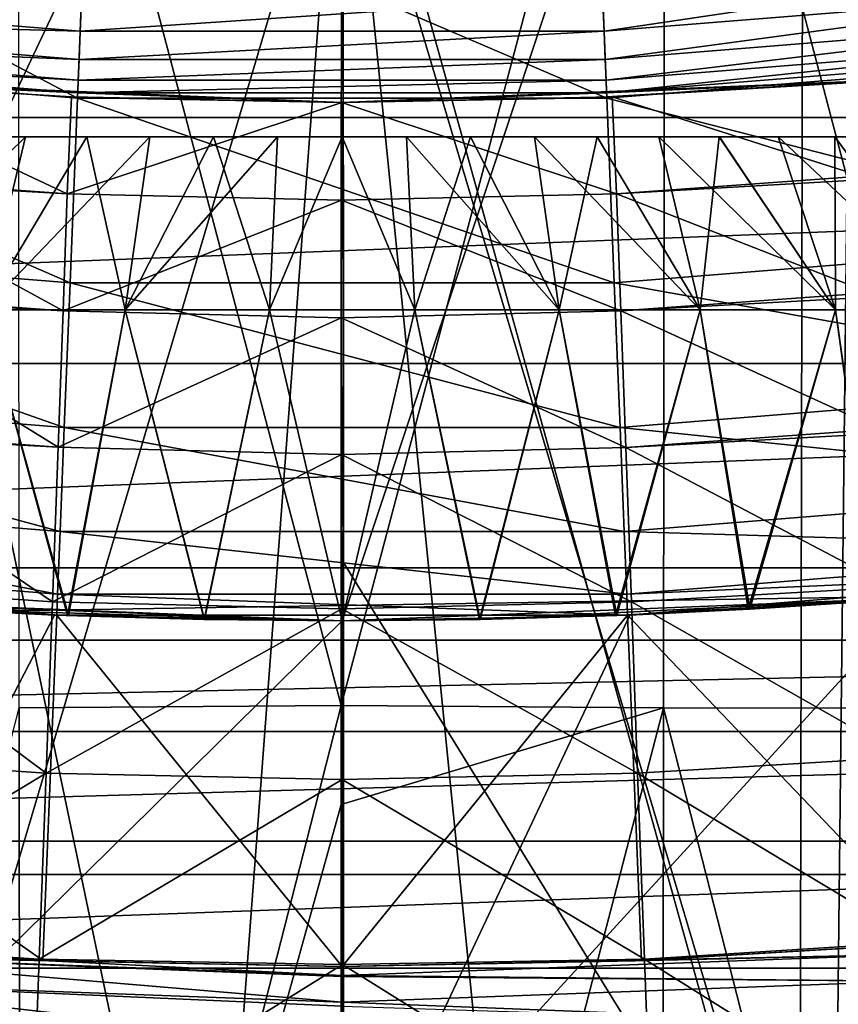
# Model space of a CAD drawing. Header units: metres. Extents: x -104 to 104, y -68 to 90.
# Tile 410 of 656: x -0.93 to 1.43, y 22.68 to 25.53. Entities that reach past the tile are written whole.
import ezdxf

# ---------------------------------------------------------------- set-up
doc = ezdxf.new("R2010")
doc.units = ezdxf.units.M
doc.layers.add('solid_FIT-BATH-153_SW0002', color=7, linetype='CONTINUOUS')

msp = doc.modelspace()

# ---------------------------------------------------------------- linework, layer by layer
at = {"layer": 'solid_FIT-BATH-153_SW0002'}
for points in [[(-4, 35.785889, 69.796501), (4, 35.785889, 69.796501), (-3.258736, 24.046616, 69.796501)], [(4, 35.785889, 69.796501), (-1.635596, 23.851261, 69.796501), (-3.258736, 24.046616, 69.796501)], [(4, 35.785889, 69.796501), (0, 23.785889, 69.796501), (-1.635596, 23.851261, 69.796501)], [(4, 35.785889, 69.796501), (1.635596, 23.851261, 69.796501), (0, 23.785889, 69.796501)], [(-19.167599, 28.634104, 1.296502), (18.94183, 23.051853, 1.296502), (-18.94183, 23.051853, 1.296502)], [(-1.443118, 27.347288, 1.296502), (18.94183, 23.051853, 1.296502), (-19.167599, 28.634104, 1.296502)], [(-1.443118, 27.347288, 1.296502), (0, 27.285889, 1.296502), (18.94183, 23.051853, 1.296502)], [(1.443124, 27.34729, 1.296502), (18.94183, 23.051853, 1.296502), (0, 27.285889, 1.296502)], [(-0.935961, 27.073196, -17.986435), (-0.001371, 27.096451, -17.99292), (-0.002496, 23.540899, -17.228666)], [(-0.001371, 27.096451, -17.99292), (0.933546, 27.073195, -17.986443), (-0.002496, 23.540899, -17.228666)], [(-0.935961, 27.073196, -17.986435), (-0.002496, 23.540899, -17.228666), (-0.933861, 23.534433, -17.226036)], [(0.933546, 27.073195, -17.986443), (0.929027, 23.534433, -17.226051), (-0.002496, 23.540899, -17.228666)], [(0.933546, 27.073195, -17.986443), (1.862799, 23.533848, -17.220037), (0.929027, 23.534433, -17.226051)], [(0.933546, 27.073195, -17.986443), (1.87078, 27.072592, -17.980204), (1.862799, 23.533848, -17.220037)], [(-1.475564, 26.497025, 8.296501), (-1.289796, 21.322077, 8.296501), (-0.386804, 21.289061, 8.296501)], [(-1.475564, 26.497025, 8.296501), (-0.386804, 21.289061, 8.296501), (0, 26.435888, 8.296501)], [(1.475558, 26.497023, 8.296501), (0, 26.435888, 8.296501), (1.418838, 21.329678, 8.296501)], [(1.475558, 26.497023, 8.296501), (1.418838, 21.329678, 8.296501), (2.319106, 21.403017, 8.296501)], [(0, 26.435888, 8.296501), (-0.386804, 21.289061, 8.296501), (0.515596, 21.291622, 8.296501)], [(0, 26.435888, 8.296501), (0.515596, 21.291622, 8.296501), (1.418838, 21.329678, 8.296501)], [(-1.32731, 26.2139, -14.723103), (-1.315746, 21.816067, -13.808768), (0.002716, 26.257923, -14.73637)], [(-1.315746, 21.816067, -13.808768), (0.004357, 21.860708, -13.821231), (0.002716, 26.257923, -14.73637)], [(1.323622, 21.816061, -13.80872), (1.331834, 26.213898, -14.723073), (0.002716, 26.257923, -14.73637)], [(1.323622, 21.816061, -13.80872), (0.002716, 26.257923, -14.73637), (0.003886, 23.954876, -14.248502)], [(0.004357, 21.860708, -13.821231), (0.003886, 23.954876, -14.248502), (0.002716, 26.257923, -14.73637)], [(1.323622, 21.816061, -13.80872), (2.624451, 21.814255, -13.793118), (1.331834, 26.213898, -14.723073)], [(2.624451, 21.814255, -13.793118), (2.641972, 26.211977, -14.706618), (1.331834, 26.213898, -14.723073)], [(-9.871757, 25.242704, 72.796501), (11.332098, 26.073658, 72.796501), (-11.332296, 26.073782, 72.796501)], [(-9.871757, 25.242704, 72.796501), (9.871577, 25.242611, 72.796501), (11.332098, 26.073658, 72.796501)], [(-2.290361, 25.42087, 46.727985), (-0.764935, 25.297745, 46.727985), (-2.212425, 26.062757, 48.144478)], [(-0.764935, 25.297745, 46.727985), (-0.738903, 25.943825, 48.144478), (-2.212425, 26.062757, 48.144478)], [(2.290874, 25.420931, 46.727985), (2.212932, 26.06282, 48.144478), (0.739413, 25.943846, 48.144478)], [(-0.764935, 25.297745, 46.727985), (0.765451, 25.297766, 46.727985), (-0.738903, 25.943825, 48.144478)], [(0.765451, 25.297766, 46.727985), (0.739413, 25.943846, 48.144478), (-0.738903, 25.943825, 48.144478)], [(0.765451, 25.297766, 46.727985), (2.290874, 25.420931, 46.727985), (0.739413, 25.943846, 48.144478)], [(0.757381, 25.491665, 28.883652), (0.753277, 25.59351, 29.003164), (2.254946, 25.714737, 29.003164)], [(2.267232, 25.613552, 28.883652), (0.757381, 25.491665, 28.883652), (2.254946, 25.714737, 29.003164)], [(-2.277111, 25.532194, 28.749653), (-2.267232, 25.613552, 28.883652), (-0.757381, 25.491665, 28.883652)], [(-0.757381, 25.491665, 28.883652), (-2.267232, 25.613552, 28.883652), (-0.753277, 25.59351, 29.003164)], [(0.760681, 25.409775, 28.749653), (0.757381, 25.491665, 28.883652), (2.267232, 25.613552, 28.883652)], [(2.277111, 25.532194, 28.749653), (0.760681, 25.409775, 28.749653), (2.267232, 25.613552, 28.883652)], [(-0.757381, 25.491665, 28.883652), (-0.753277, 25.59351, 29.003164), (0.753277, 25.59351, 29.003164)], [(0.757381, 25.491665, 28.883652), (-0.757381, 25.491665, 28.883652), (0.753277, 25.59351, 29.003164)], [(-2.284338, 25.47267, 28.604473), (-2.277111, 25.532194, 28.749653), (-0.760681, 25.409775, 28.749653)], [(-0.760681, 25.409775, 28.749653), (-2.277111, 25.532194, 28.749653), (-0.757381, 25.491665, 28.883652)], [(0.763096, 25.349861, 28.604473), (0.760681, 25.409775, 28.749653), (2.277111, 25.532194, 28.749653)], [(2.284338, 25.47267, 28.604473), (0.763096, 25.349861, 28.604473), (2.277111, 25.532194, 28.749653)], [(-2.288737, 25.436447, 28.451694), (-2.284338, 25.47267, 28.604473), (-0.763096, 25.349861, 28.604473)], [(-0.763096, 25.349861, 28.604473), (-2.284338, 25.47267, 28.604473), (-0.760681, 25.409775, 28.749653)], [(-0.760681, 25.409775, 28.749653), (-0.757381, 25.491665, 28.883652), (0.757381, 25.491665, 28.883652)], [(0.760681, 25.409775, 28.749653), (-0.760681, 25.409775, 28.749653), (0.757381, 25.491665, 28.883652)], [(0.764565, 25.313402, 28.451694), (0.763096, 25.349861, 28.604473), (2.284338, 25.47267, 28.604473)], [(2.288737, 25.436447, 28.451694), (0.764565, 25.313402, 28.451694), (2.284338, 25.47267, 28.604473)], [(-2.354776, 24.89032, 45.265484), (-0.78645, 24.763733, 45.265484), (-2.290361, 25.42087, 46.727985)], [(-0.78645, 24.763733, 45.265484), (-0.764935, 25.297745, 46.727985), (-2.290361, 25.42087, 46.727985)], [(-0.764565, 25.313402, 28.451694), (-1.569841, 25.350851, 28.296501), (-2.288737, 25.436447, 28.451694)], [(-0.764565, 25.313402, 28.451694), (-2.288737, 25.436447, 28.451694), (-0.763096, 25.349861, 28.604473)], [(-0.763096, 25.349861, 28.604473), (-0.760681, 25.409775, 28.749653), (0.760681, 25.409775, 28.749653)], [(0.763096, 25.349861, 28.604473), (-0.763096, 25.349861, 28.604473), (0.760681, 25.409775, 28.749653)], [(2.288737, 25.436447, 28.451694), (1.567972, 25.350697, 28.296501), (0.764565, 25.313402, 28.451694)], [(2.355299, 24.890383, 45.265484), (2.290874, 25.420931, 46.727985), (0.765451, 25.297766, 46.727985)], [(-1.569841, 25.350851, 28.296501), (-0.001103, 25.285889, 28.296501), (-1.48007, 25.343624, 17.474733)], [(-0.764565, 25.313402, 28.451694), (-0.001103, 25.285889, 28.296501), (-1.569841, 25.350851, 28.296501)], [(-1.500244, 25.072515, 16.873899), (-1.48007, 25.343624, 17.474733), (-0.794648, 25.021141, 16.858242)], [(-0.001103, 25.285889, 28.296501), (-0.782209, 25.301996, 17.476362), (-1.48007, 25.343624, 17.474733)], [(-0.794648, 25.021141, 16.858242), (-1.48007, 25.343624, 17.474733), (-0.782209, 25.301996, 17.476362)], [(-0.764565, 25.313402, 28.451694), (-0.763096, 25.349861, 28.604473), (0.763096, 25.349861, 28.604473)], [(0.764565, 25.313402, 28.451694), (-0.764565, 25.313402, 28.451694), (0.763096, 25.349861, 28.604473)], [(1.567972, 25.350697, 28.296501), (-0.001103, 25.285889, 17.470327), (-0.001103, 25.285889, 28.296501)], [(0.716477, 25.299402, 17.476234), (-0.001103, 25.285889, 17.470327), (1.567972, 25.350697, 28.296501)], [(0.764565, 25.313402, 28.451694), (1.567972, 25.350697, 28.296501), (-0.001103, 25.285889, 28.296501)], [(0.781008, 25.301947, 17.476393), (0.716477, 25.299402, 17.476234), (1.567972, 25.350697, 28.296501)], [(0.781008, 25.301947, 17.476393), (1.567972, 25.350697, 28.296501), (1.480069, 25.343624, 17.474737)], [(1.500246, 25.072515, 16.873899), (0.781008, 25.301947, 17.476393), (1.480069, 25.343624, 17.474737)], [(-0.794648, 25.021141, 16.858242), (-0.782209, 25.301996, 17.476362), (-0.001103, 25.285889, 17.470327)], [(-0.78645, 24.763733, 45.265484), (0.786977, 24.763754, 45.265484), (-0.764935, 25.297745, 46.727985)], [(-0.001103, 25.285889, 17.470327), (-0.782209, 25.301996, 17.476362), (-0.717449, 25.299438, 17.476206)], [(-0.001103, 25.285889, 28.296501), (-0.717449, 25.299438, 17.476206), (-0.782209, 25.301996, 17.476362)], [(0.786977, 24.763754, 45.265484), (0.765451, 25.297766, 46.727985), (-0.764935, 25.297745, 46.727985)], [(0.764565, 25.313402, 28.451694), (-0.001103, 25.285889, 28.296501), (-0.764565, 25.313402, 28.451694)], [(-0.001103, 25.285889, 28.296501), (-0.001103, 25.285889, 17.470327), (-0.717449, 25.299438, 17.476206)], [(0.781008, 25.301947, 17.476393), (-0.001103, 25.285889, 17.470327), (0.716477, 25.299402, 17.476234)], [(0.793482, 25.021006, 16.858339), (-0.001103, 25.285889, 17.470327), (0.781008, 25.301947, 17.476393)], [(0.786977, 24.763754, 45.265484), (2.355299, 24.890383, 45.265484), (0.765451, 25.297766, 46.727985)], [(0.793482, 25.021006, 16.858339), (0.781008, 25.301947, 17.476393), (1.500246, 25.072515, 16.873899)], [(-0.794648, 25.021141, 16.858242), (-0.001103, 25.285889, 17.470327), (-0.002184, 25.002893, 16.849411)], [(0.793482, 25.021006, 16.858339), (-0.002184, 25.002893, 16.849411), (-0.001103, 25.285889, 17.470327)], [(-8.356283, 24.530352, 72.796501), (9.871577, 25.242611, 72.796501), (-9.871757, 25.242704, 72.796501)], [(-8.356283, 24.530352, 72.796501), (8.356169, 24.530302, 72.796501), (9.871577, 25.242611, 72.796501)], [(2.85, 25.185888, 53.796501), (-2.85, 25.185888, 53.796501), (-2.843722, 25.185888, 53.984039)], [(2.843722, 25.185888, 53.608963), (-2.85, 25.185888, 53.796501), (2.85, 25.185888, 53.796501)], [(-2.843722, 25.185888, 53.608971), (-2.85, 25.185888, 53.796501), (2.843722, 25.185888, 53.608963)], [(2.843722, 25.185888, 53.984035), (-2.843722, 25.185888, 53.984039), (-2.825475, 25.185888, 54.169338)], [(2.85, 25.185888, 53.796501), (-2.843722, 25.185888, 53.984039), (2.843722, 25.185888, 53.984035)], [(-2.843722, 25.185888, 53.608971), (2.843722, 25.185888, 53.608963), (2.825475, 25.185888, 53.423668)], [(-2.843722, 25.185888, 53.608971), (2.825475, 25.185888, 53.423668), (-2.825476, 25.185888, 53.423676)], [(-2.825476, 25.185888, 53.423676), (2.825475, 25.185888, 53.423668), (-2.795253, 25.185888, 53.240589)], [(2.795253, 25.185888, 54.352413), (-2.825475, 25.185888, 54.169338), (-2.79525, 25.185888, 54.352425)], [(2.825476, 25.185888, 54.169327), (-2.825475, 25.185888, 54.169338), (2.795253, 25.185888, 54.352413)], [(2.843722, 25.185888, 53.984035), (-2.825475, 25.185888, 54.169338), (2.825476, 25.185888, 54.169327)], [(-2.795253, 25.185888, 53.240589), (2.825475, 25.185888, 53.423668), (2.79525, 25.185888, 53.240578)], [(-2.795253, 25.185888, 53.240589), (2.79525, 25.185888, 53.240578), (-2.752831, 25.185888, 53.058937)], [(2.752831, 25.185888, 54.534069), (-2.79525, 25.185888, 54.352425), (-2.752826, 25.185888, 54.534084)], [(2.795253, 25.185888, 54.352413), (-2.79525, 25.185888, 54.352425), (2.752831, 25.185888, 54.534069)], [(-2.752831, 25.185888, 53.058937), (2.79525, 25.185888, 53.240578), (2.752826, 25.185888, 53.058918)], [(-2.752831, 25.185888, 53.058937), (2.752826, 25.185888, 53.058918), (-2.698595, 25.185888, 52.880062)], [(2.698595, 25.185888, 54.71294), (-2.752826, 25.185888, 54.534084), (-2.698588, 25.185888, 54.712959)], [(2.752831, 25.185888, 54.534069), (-2.752826, 25.185888, 54.534084), (2.698595, 25.185888, 54.71294)], [(-2.698595, 25.185888, 52.880062), (2.752826, 25.185888, 53.058918), (2.698588, 25.185888, 52.880043)], [(-2.698595, 25.185888, 52.880062), (2.698588, 25.185888, 52.880043), (-2.633103, 25.185888, 52.706005)], [(2.633103, 25.185888, 54.887001), (-2.698588, 25.185888, 54.712959), (-2.633094, 25.185888, 54.88702)], [(2.698595, 25.185888, 54.71294), (-2.698588, 25.185888, 54.712959), (2.633103, 25.185888, 54.887001)], [(-2.633103, 25.185888, 52.706005), (2.698588, 25.185888, 52.880043), (2.633094, 25.185888, 52.705982)], [(-2.633103, 25.185888, 52.706005), (2.633094, 25.185888, 52.705982), (-2.555992, 25.185888, 52.535961)], [(2.555992, 25.185888, 55.057045), (-2.633094, 25.185888, 54.88702), (-2.555979, 25.185888, 55.057072)], [(2.633103, 25.185888, 54.887001), (-2.633094, 25.185888, 54.88702), (2.555992, 25.185888, 55.057045)], [(-2.555992, 25.185888, 52.535961), (2.633094, 25.185888, 52.705982), (2.555979, 25.185888, 52.535934)], [(-2.555992, 25.185888, 52.535961), (2.555979, 25.185888, 52.535934), (-2.467968, 25.185888, 52.371197)], [(2.467968, 25.185888, 55.221806), (-2.555979, 25.185888, 55.057072), (-2.46795, 25.185888, 55.22184)], [(2.555992, 25.185888, 55.057045), (-2.555979, 25.185888, 55.057072), (2.467968, 25.185888, 55.221806)], [(-2.467968, 25.185888, 52.371197), (2.555979, 25.185888, 52.535934), (2.46795, 25.185888, 52.371166)], [(-2.467968, 25.185888, 52.371197), (2.46795, 25.185888, 52.371166), (-2.369775, 25.185888, 52.213306)], [(2.369775, 25.185888, 55.379696), (-2.46795, 25.185888, 55.22184), (-2.369752, 25.185888, 55.37973)], [(2.467968, 25.185888, 55.221806), (-2.46795, 25.185888, 55.22184), (2.369775, 25.185888, 55.379696)], [(-2.369775, 25.185888, 52.213306), (2.46795, 25.185888, 52.371166), (2.369752, 25.185888, 52.213272)], [(-2.369775, 25.185888, 52.213306), (2.369752, 25.185888, 52.213272), (-2.260907, 25.185888, 52.061462)], [(2.260907, 25.185888, 55.53154), (-2.369752, 25.185888, 55.37973), (-2.260879, 25.185888, 55.531578)], [(2.369775, 25.185888, 55.379696), (-2.369752, 25.185888, 55.37973), (2.260907, 25.185888, 55.53154)], [(-2.260907, 25.185888, 52.061462), (2.369752, 25.185888, 52.213272), (2.260879, 25.185888, 52.061424)], [(-2.260907, 25.185888, 52.061462), (2.260879, 25.185888, 52.061424), (-2.142537, 25.185888, 51.917145)], [(2.142537, 25.185888, 55.675858), (-2.260879, 25.185888, 55.531578), (-2.142503, 25.185888, 55.675896)], [(2.260907, 25.185888, 55.53154), (-2.260879, 25.185888, 55.531578), (2.142537, 25.185888, 55.675858)], [(-2.142537, 25.185888, 51.917145), (2.260879, 25.185888, 52.061424), (2.142503, 25.185888, 51.917107)], [(-2.142537, 25.185888, 51.917145), (2.142503, 25.185888, 51.917107), (-2.01537, 25.185888, 51.781425)], [(2.01537, 25.185888, 55.811577), (-2.142503, 25.185888, 55.675896), (-2.015332, 25.185888, 55.811615)], [(2.142537, 25.185888, 55.675858), (-2.142503, 25.185888, 55.675896), (2.01537, 25.185888, 55.811577)], [(-2.01537, 25.185888, 51.781425), (2.142503, 25.185888, 51.917107), (2.015332, 25.185888, 51.781387)], [(-2.01537, 25.185888, 51.781425), (2.015332, 25.185888, 51.781387), (-1.878926, 25.185888, 51.653667)], [(1.878926, 25.185888, 55.939335), (-2.015332, 25.185888, 55.811615), (-1.878884, 25.185888, 55.939373)], [(2.01537, 25.185888, 55.811577), (-2.015332, 25.185888, 55.811615), (1.878926, 25.185888, 55.939335)], [(-1.878926, 25.185888, 51.653667), (2.015332, 25.185888, 51.781387), (1.878884, 25.185888, 51.653633)], [(-1.878926, 25.185888, 51.653667), (1.878884, 25.185888, 51.653633), (-1.734836, 25.185888, 51.535343)], [(1.734836, 25.185888, 56.057659), (-1.878884, 25.185888, 55.939373), (-1.73479, 25.185888, 56.057693)], [(1.878926, 25.185888, 55.939335), (-1.878884, 25.185888, 55.939373), (1.734836, 25.185888, 56.057659)], [(-1.734836, 25.185888, 51.535343), (1.878884, 25.185888, 51.653633), (1.73479, 25.185888, 51.535309)], [(-1.734836, 25.185888, 51.535343), (1.73479, 25.185888, 51.535309), (-1.583504, 25.185888, 51.426968)], [(1.583504, 25.185888, 56.166035), (-1.73479, 25.185888, 56.057693), (-1.583455, 25.185888, 56.166069)], [(1.734836, 25.185888, 56.057659), (-1.73479, 25.185888, 56.057693), (1.583504, 25.185888, 56.166035)], [(-1.583504, 25.185888, 51.426968), (1.73479, 25.185888, 51.535309), (1.583455, 25.185888, 51.426937)], [(-1.583504, 25.185888, 51.426968), (1.583455, 25.185888, 51.426937), (-1.424744, 25.185888, 51.328251)], [(1.424744, 25.185888, 56.264751), (-1.583455, 25.185888, 56.166069), (-1.424692, 25.185888, 56.264782)], [(1.583504, 25.185888, 56.166035), (-1.583455, 25.185888, 56.166069), (1.424744, 25.185888, 56.264751)], [(-1.426306, 24.685888, 50.765305), (-1.090766, 25.185888, 51.163567), (-0.915816, 25.185888, 51.097706)], [(-1.03577, 24.685888, 50.610645), (-1.426306, 24.685888, 50.765305), (-0.915816, 25.185888, 51.097706)], [(-1.424744, 25.185888, 51.328251), (1.583455, 25.185888, 51.426937), (1.424692, 25.185888, 51.32822)], [(-1.424744, 25.185888, 51.328251), (1.424692, 25.185888, 51.32822), (-1.26055, 25.185888, 51.240429)], [(1.26055, 25.185888, 56.352573), (-1.424692, 25.185888, 56.264782), (-1.260495, 25.185888, 56.3526)], [(1.424744, 25.185888, 56.264751), (-1.424692, 25.185888, 56.264782), (1.26055, 25.185888, 56.352573)], [(-1.26055, 25.185888, 51.240429), (1.424692, 25.185888, 51.32822), (1.260495, 25.185888, 51.240402)], [(-1.26055, 25.185888, 51.240429), (1.260495, 25.185888, 51.240402), (-1.090766, 25.185888, 51.163567)], [(1.090766, 25.185888, 56.429436), (-1.260495, 25.185888, 56.3526), (-1.090709, 25.185888, 56.429459)], [(1.26055, 25.185888, 56.352573), (-1.260495, 25.185888, 56.3526), (1.090766, 25.185888, 56.429436)], [(-1.090766, 25.185888, 51.163567), (1.260495, 25.185888, 51.240402), (1.090709, 25.185888, 51.163544)], [(-1.090766, 25.185888, 51.163567), (1.090709, 25.185888, 51.163544), (-0.915816, 25.185888, 51.097706)], [(-0.915759, 25.185888, 56.495319), (-1.090709, 25.185888, 56.429459), (-1.03577, 24.685888, 56.982357)], [(0.915816, 25.185888, 56.495296), (-1.090709, 25.185888, 56.429459), (-0.915759, 25.185888, 56.495319)], [(1.090766, 25.185888, 56.429436), (-1.090709, 25.185888, 56.429459), (0.915816, 25.185888, 56.495296)], [(-0.737753, 25.185888, 56.549351), (-1.03577, 24.685888, 56.982357), (-0.627538, 24.685888, 57.0872)], [(-0.737753, 25.185888, 56.549351), (-0.915759, 25.185888, 56.495319), (-1.03577, 24.685888, 56.982357)], [(-1.03577, 24.685888, 50.610645), (-0.73781, 25.185888, 51.043667), (-0.556086, 25.185888, 51.001354)], [(-0.627538, 24.685888, 50.505802), (-1.03577, 24.685888, 50.610645), (-0.556086, 25.185888, 51.001354)], [(-1.03577, 24.685888, 50.610645), (-0.915816, 25.185888, 51.097706), (-0.73781, 25.185888, 51.043667)], [(-0.915816, 25.185888, 51.097706), (1.090709, 25.185888, 51.163544), (0.915759, 25.185888, 51.097687)], [(-0.915816, 25.185888, 51.097706), (0.915759, 25.185888, 51.097687), (-0.73781, 25.185888, 51.043667)], [(0.73781, 25.185888, 56.549335), (-0.915759, 25.185888, 56.495319), (-0.737753, 25.185888, 56.549351)], [(0.915816, 25.185888, 56.495296), (-0.915759, 25.185888, 56.495319), (0.73781, 25.185888, 56.549335)], [(-0.73781, 25.185888, 51.043667), (0.915759, 25.185888, 51.097687), (0.737753, 25.185888, 51.043652)], [(-0.73781, 25.185888, 51.043667), (0.737753, 25.185888, 51.043652), (-0.556086, 25.185888, 51.001354)], [(-0.556029, 25.185888, 56.59166), (-0.737753, 25.185888, 56.549351), (-0.627538, 24.685888, 57.0872)], [(0.556086, 25.185888, 56.591648), (-0.737753, 25.185888, 56.549351), (-0.556029, 25.185888, 56.59166)], [(0.73781, 25.185888, 56.549335), (-0.737753, 25.185888, 56.549351), (0.556086, 25.185888, 56.591648)], [(-0.371664, 25.185888, 56.622131), (-0.627538, 24.685888, 57.0872), (-0.210219, 24.685888, 57.1399)], [(-0.371664, 25.185888, 56.622131), (-0.556029, 25.185888, 56.59166), (-0.627538, 24.685888, 57.0872)], [(-0.627538, 24.685888, 50.505802), (-0.371722, 25.185888, 50.970882), (-0.186683, 25.185888, 50.952641)], [(-0.210219, 24.685888, 50.453102), (-0.627538, 24.685888, 50.505802), (-0.186683, 25.185888, 50.952641)], [(-0.627538, 24.685888, 50.505802), (-0.556086, 25.185888, 51.001354), (-0.371722, 25.185888, 50.970882)], [(-0.556086, 25.185888, 51.001354), (0.737753, 25.185888, 51.043652), (0.556029, 25.185888, 51.001343)], [(-0.556086, 25.185888, 51.001354), (0.556029, 25.185888, 51.001343), (-0.371722, 25.185888, 50.970882)], [(0.371722, 25.185888, 56.622124), (-0.556029, 25.185888, 56.59166), (-0.371664, 25.185888, 56.622131)], [(0.556086, 25.185888, 56.591648), (-0.556029, 25.185888, 56.59166), (0.371722, 25.185888, 56.622124)], [(-0.371722, 25.185888, 50.970882), (0.556029, 25.185888, 51.001343), (0.371664, 25.185888, 50.970875)], [(-0.371722, 25.185888, 50.970882), (0.371664, 25.185888, 50.970875), (0.186626, 25.185888, 50.952637)], [(-0.371722, 25.185888, 50.970882), (0.186626, 25.185888, 50.952637), (-0.186683, 25.185888, 50.952641)], [(-0.186626, 25.185888, 56.640366), (-0.371664, 25.185888, 56.622131), (-0.210219, 24.685888, 57.1399)], [(0.371722, 25.185888, 56.622124), (-0.371664, 25.185888, 56.622131), (-0.186626, 25.185888, 56.640366)], [(0.000029, 25.185888, 56.646423), (-0.210219, 24.685888, 57.1399), (0.210219, 24.685888, 57.1399)], [(0.000029, 25.185888, 56.646423), (-0.186626, 25.185888, 56.640366), (-0.210219, 24.685888, 57.1399)], [(-0.210219, 24.685888, 50.453102), (-0.186683, 25.185888, 50.952641), (-0.000029, 25.185888, 50.946579)], [(0.210219, 24.685888, 50.453102), (-0.210219, 24.685888, 50.453102), (-0.000029, 25.185888, 50.946579)], [(-0.186683, 25.185888, 50.952641), (0.186626, 25.185888, 50.952637), (-0.000029, 25.185888, 50.946579)], [(0.186683, 25.185888, 56.640362), (-0.186626, 25.185888, 56.640366), (0.000029, 25.185888, 56.646423)], [(0.371722, 25.185888, 56.622124), (-0.186626, 25.185888, 56.640366), (0.186683, 25.185888, 56.640362)], [(0.210219, 24.685888, 50.453102), (-0.000029, 25.185888, 50.946579), (0.186626, 25.185888, 50.952637)], [(0.186683, 25.185888, 56.640362), (0.000029, 25.185888, 56.646423), (0.210219, 24.685888, 57.1399)], [(0.210219, 24.685888, 50.453102), (0.186626, 25.185888, 50.952637), (0.371664, 25.185888, 50.970875)], [(0.186683, 25.185888, 56.640362), (0.210219, 24.685888, 57.1399), (0.627538, 24.685888, 57.0872)], [(0.371722, 25.185888, 56.622124), (0.186683, 25.185888, 56.640362), (0.627538, 24.685888, 57.0872)], [(0.627538, 24.685888, 50.505802), (0.210219, 24.685888, 50.453102), (0.371664, 25.185888, 50.970875)], [(0.627538, 24.685888, 50.505802), (0.371664, 25.185888, 50.970875), (0.556029, 25.185888, 51.001343)], [(0.556086, 25.185888, 56.591648), (0.371722, 25.185888, 56.622124), (0.627538, 24.685888, 57.0872)], [(0.627538, 24.685888, 50.505802), (0.556029, 25.185888, 51.001343), (0.737753, 25.185888, 51.043652)], [(0.556086, 25.185888, 56.591648), (0.627538, 24.685888, 57.0872), (1.03577, 24.685888, 56.982357)], [(0.73781, 25.185888, 56.549335), (0.556086, 25.185888, 56.591648), (1.03577, 24.685888, 56.982357)], [(1.03577, 24.685888, 50.610645), (0.627538, 24.685888, 50.505802), (0.737753, 25.185888, 51.043652)], [(1.03577, 24.685888, 50.610645), (0.737753, 25.185888, 51.043652), (0.915759, 25.185888, 51.097687)], [(0.915816, 25.185888, 56.495296), (0.73781, 25.185888, 56.549335), (1.03577, 24.685888, 56.982357)], [(1.03577, 24.685888, 50.610645), (0.915759, 25.185888, 51.097687), (1.090709, 25.185888, 51.163544)], [(0.915816, 25.185888, 56.495296), (1.03577, 24.685888, 56.982357), (1.426306, 24.685888, 56.827698)], [(1.090766, 25.185888, 56.429436), (0.915816, 25.185888, 56.495296), (1.426306, 24.685888, 56.827698)], [(1.426306, 24.685888, 50.765305), (1.03577, 24.685888, 50.610645), (1.090709, 25.185888, 51.163544)], [(1.426306, 24.685888, 50.765305), (1.090709, 25.185888, 51.163544), (1.260495, 25.185888, 51.240402)], [(1.26055, 25.185888, 56.352573), (1.090766, 25.185888, 56.429436), (1.426306, 24.685888, 56.827698)], [(1.426306, 24.685888, 50.765305), (1.260495, 25.185888, 51.240402), (1.424692, 25.185888, 51.32822)], [(1.26055, 25.185888, 56.352573), (1.426306, 24.685888, 56.827698), (1.794681, 24.685888, 56.625214)], [(1.424744, 25.185888, 56.264751), (1.26055, 25.185888, 56.352573), (1.794681, 24.685888, 56.625214)], [(1.794681, 24.685888, 50.967789), (1.424692, 25.185888, 51.32822), (1.583455, 25.185888, 51.426937)], [(1.794681, 24.685888, 50.967789), (1.426306, 24.685888, 50.765305), (1.424692, 25.185888, 51.32822)], [(1.583504, 25.185888, 56.166035), (1.424744, 25.185888, 56.264751), (1.794681, 24.685888, 56.625214)], [(-1.501006, 25.062317, 16.853968), (-1.500244, 25.072515, 16.873899), (-0.794648, 25.021141, 16.858242)], [(0.793482, 25.021006, 16.858339), (1.500246, 25.072515, 16.873899), (1.50103, 25.062016, 16.853382)], [(-1.52551, 24.734663, 16.283808), (-1.501006, 25.062317, 16.853968), (-0.806901, 24.682735, 16.271397)], [(-1.501006, 25.062317, 16.853968), (-0.794648, 25.021141, 16.858242), (-0.806901, 24.682735, 16.271397)], [(0.793482, 25.021006, 16.858339), (1.50103, 25.062016, 16.853382), (1.525505, 24.734663, 16.283806)], [(-0.806901, 24.682735, 16.271397), (-0.794648, 25.021141, 16.858242), (-0.002184, 25.002893, 16.849411)], [(0.80571, 24.682692, 16.271408), (-0.002184, 25.002893, 16.849411), (0.793482, 25.021006, 16.858339)], [(0.80571, 24.682692, 16.271408), (0.793482, 25.021006, 16.858339), (1.525505, 24.734663, 16.283806)], [(-0.806901, 24.682735, 16.271397), (-0.002184, 25.002893, 16.849411), (-0.002301, 24.662525, 16.26165)], [(0.80571, 24.682692, 16.271408), (-0.002301, 24.662525, 16.26165), (-0.002184, 25.002893, 16.849411)], [(-2.405279, 24.474323, 43.765839), (-0.803316, 24.345022, 43.765839), (-2.354776, 24.89032, 45.265484)], [(-0.803316, 24.345022, 43.765839), (-0.78645, 24.763733, 45.265484), (-2.354776, 24.89032, 45.265484)], [(2.405818, 24.474388, 43.765839), (2.355299, 24.890383, 45.265484), (0.786977, 24.763754, 45.265484)], [(-0.803316, 24.345022, 43.765839), (0.803858, 24.345043, 43.765839), (-0.78645, 24.763733, 45.265484)], [(0.803858, 24.345043, 43.765839), (0.786977, 24.763754, 45.265484), (-0.78645, 24.763733, 45.265484)], [(0.803858, 24.345043, 43.765839), (2.405818, 24.474388, 43.765839), (0.786977, 24.763754, 45.265484)], [(-1.526356, 24.723366, 16.266188), (-1.52551, 24.734663, 16.283808), (-0.806901, 24.682735, 16.271397)], [(0.80571, 24.682692, 16.271408), (1.525505, 24.734663, 16.283806), (1.526397, 24.72275, 16.26523)], [(-1.555093, 24.34012, 15.728085), (-1.526356, 24.723366, 16.266188), (-0.821269, 24.288054, 15.718722)], [(-1.526356, 24.723366, 16.266188), (-0.806901, 24.682735, 16.271397), (-0.821269, 24.288054, 15.718722)], [(0.80571, 24.682692, 16.271408), (1.526397, 24.72275, 16.26523), (1.555089, 24.34012, 15.728085)], [(-1.03577, 24.685888, 56.982357), (-1.178101, 23.819767, 56.932491), (-0.79389, 23.801266, 57.050991)], [(-1.03577, 24.685888, 50.610645), (-0.7912, 23.801163, 50.541344), (-1.174631, 23.819569, 50.659168)], [(-0.627538, 24.685888, 50.505802), (-0.7912, 23.801163, 50.541344), (-1.03577, 24.685888, 50.610645)], [(-1.03577, 24.685888, 56.982357), (-0.79389, 23.801266, 57.050991), (-0.627538, 24.685888, 57.0872)], [(-0.821269, 24.288054, 15.718722), (-0.806901, 24.682735, 16.271397), (-0.002301, 24.662525, 16.26165)], [(-0.627538, 24.685888, 57.0872), (-0.79389, 23.801266, 57.050991), (-0.399281, 23.789778, 57.122658)], [(-0.627538, 24.685888, 50.505802), (-0.397821, 23.789749, 50.470165), (-0.7912, 23.801163, 50.541344)], [(-0.210219, 24.685888, 50.453102), (-0.397821, 23.789749, 50.470165), (-0.627538, 24.685888, 50.505802)], [(-0.627538, 24.685888, 57.0872), (-0.399281, 23.789778, 57.122658), (-0.210219, 24.685888, 57.1399)], [(-0.210219, 24.685888, 57.1399), (-0.399281, 23.789778, 57.122658), (0, 23.785889, 57.146503)], [(-0.210219, 24.685888, 50.453102), (0, 23.785889, 50.446503), (-0.397821, 23.789749, 50.470165)], [(0.210219, 24.685888, 50.453102), (0, 23.785889, 50.446503), (-0.210219, 24.685888, 50.453102)], [(-0.210219, 24.685888, 57.1399), (0, 23.785889, 57.146503), (0.210219, 24.685888, 57.1399)], [(0.82005, 24.288031, 15.718704), (-0.002301, 24.662525, 16.26165), (0.80571, 24.682692, 16.271408)], [(0.210219, 24.685888, 50.453102), (0.397459, 23.789742, 50.470123), (0, 23.785889, 50.446503)], [(0.210219, 24.685888, 57.1399), (0, 23.785889, 57.146503), (0.399509, 23.789782, 57.122639)], [(0.627538, 24.685888, 50.505802), (0.397459, 23.789742, 50.470123), (0.210219, 24.685888, 50.453102)], [(0.210219, 24.685888, 57.1399), (0.399509, 23.789782, 57.122639), (0.627538, 24.685888, 57.0872)], [(0.627538, 24.685888, 50.505802), (0.790318, 23.801128, 50.541107), (0.397459, 23.789742, 50.470123)], [(0.627538, 24.685888, 57.0872), (0.399509, 23.789782, 57.122639), (0.7946, 23.801294, 57.0508)], [(1.03577, 24.685888, 50.610645), (0.790318, 23.801128, 50.541107), (0.627538, 24.685888, 50.505802)], [(0.627538, 24.685888, 57.0872), (0.7946, 23.801294, 57.0508), (1.03577, 24.685888, 56.982357)], [(1.03577, 24.685888, 50.610645), (1.173636, 23.819511, 50.658817), (0.790318, 23.801128, 50.541107)], [(1.03577, 24.685888, 56.982357), (0.7946, 23.801294, 57.0508), (1.179101, 23.819826, 56.932125)], [(0.82005, 24.288031, 15.718704), (0.80571, 24.682692, 16.271408), (1.555089, 24.34012, 15.728085)], [(1.426306, 24.685888, 50.765305), (1.173636, 23.819511, 50.658817), (1.03577, 24.685888, 50.610645)], [(1.03577, 24.685888, 56.982357), (1.179101, 23.819826, 56.932125), (1.426306, 24.685888, 56.827698)], [(1.426306, 24.685888, 50.765305), (1.542345, 23.84399, 50.822727), (1.173636, 23.819511, 50.658817)], [(1.426306, 24.685888, 56.827698), (1.179101, 23.819826, 56.932125), (1.54659, 23.844311, 56.768116)], [(1.794681, 24.685888, 50.967789), (1.542345, 23.84399, 50.822727), (1.426306, 24.685888, 50.765305)], [(1.426306, 24.685888, 56.827698), (1.54659, 23.844311, 56.768116), (1.794681, 24.685888, 56.625214)], [(-0.821269, 24.288054, 15.718722), (-0.002301, 24.662525, 16.26165), (-0.001865, 24.266987, 15.710038)], [(0.82005, 24.288031, 15.718704), (-0.001865, 24.266987, 15.710038), (-0.002301, 24.662525, 16.26165)], [(-6.7925, 23.939772, 72.796501), (8.356169, 24.530302, 72.796501), (-8.356283, 24.530352, 72.796501)], [(-6.7925, 23.939772, 72.796501), (6.7925, 23.939772, 72.796501), (8.356169, 24.530302, 72.796501)], [(-2.44157, 24.175404, 42.238136), (-0.815435, 24.044151, 42.238136), (-2.405279, 24.474323, 43.765839)], [(-0.815435, 24.044151, 42.238136), (-0.803316, 24.345022, 43.765839), (-2.405279, 24.474323, 43.765839)], [(2.442118, 24.17547, 42.238136), (2.405818, 24.474388, 43.765839), (0.803858, 24.345043, 43.765839)], [(-1.58872, 23.892538, 15.212558), (-1.555903, 24.329327, 15.714385), (-0.83762, 23.840725, 15.205993)], [(-1.555903, 24.329327, 15.714385), (-1.555093, 24.34012, 15.728085), (-0.821269, 24.288054, 15.718722)], [(-1.555903, 24.329327, 15.714385), (-0.821269, 24.288054, 15.718722), (-0.83762, 23.840725, 15.205993)], [(-0.815435, 24.044151, 42.238136), (0.815987, 24.044174, 42.238136), (-0.803316, 24.345022, 43.765839)], [(0.815987, 24.044174, 42.238136), (0.803858, 24.345043, 43.765839), (-0.803316, 24.345022, 43.765839)], [(0.815987, 24.044174, 42.238136), (2.442118, 24.17547, 42.238136), (0.803858, 24.345043, 43.765839)], [(0.82005, 24.288031, 15.718704), (1.555089, 24.34012, 15.728085), (1.555969, 24.328407, 15.713221)], [(0.82005, 24.288031, 15.718704), (1.555969, 24.328407, 15.713221), (1.58939, 23.883638, 15.203287)], [(-0.83762, 23.840725, 15.205993), (-0.821269, 24.288054, 15.718722), (-0.001865, 24.266987, 15.710038)], [(0.836373, 23.840662, 15.205976), (-0.001865, 24.266987, 15.710038), (0.82005, 24.288031, 15.718704)], [(0.836373, 23.840662, 15.205976), (0.82005, 24.288031, 15.718704), (1.58939, 23.883638, 15.203287)], [(-0.83762, 23.840725, 15.205993), (-0.001865, 24.266987, 15.710038), (-0.00072, 23.820925, 15.200483)], [(0.836373, 23.840662, 15.205976), (-0.00072, 23.820925, 15.200483), (-0.001865, 24.266987, 15.710038)], [(-2.463449, 23.995377, 40.691639), (-0.822758, 23.862947, 40.691639), (-2.44157, 24.175404, 42.238136)], [(-0.822758, 23.862947, 40.691639), (-0.815435, 24.044151, 42.238136), (-2.44157, 24.175404, 42.238136)], [(2.463955, 23.995438, 40.691639), (2.442118, 24.17547, 42.238136), (0.815987, 24.044174, 42.238136)], [(-0.822758, 23.862947, 40.691639), (0.823268, 23.862967, 40.691639), (-0.815435, 24.044151, 42.238136)], [(0.823268, 23.862967, 40.691639), (0.815987, 24.044174, 42.238136), (-0.815435, 24.044151, 42.238136)], [(0.823268, 23.862967, 40.691639), (2.463955, 23.995438, 40.691639), (0.815987, 24.044174, 42.238136)], [(-2.47022, 23.935261, 39.13728), (-0.825287, 23.802507, 39.13728), (-2.463449, 23.995377, 40.691639)], [(-0.825287, 23.802507, 39.13728), (-0.822758, 23.862947, 40.691639), (-2.463449, 23.995377, 40.691639)], [(2.47101, 23.935356, 39.13728), (2.463955, 23.995438, 40.691639), (0.823268, 23.862967, 40.691639)], [(-6.258947, 23.7306, 72.796501), (6.7925, 23.939772, 72.796501), (-6.7925, 23.939772, 72.796501)], [(-6.258947, 23.7306, 72.796501), (6.258946, 23.7306, 72.796501), (6.7925, 23.939772, 72.796501)], [(-2.470713, 23.935328, 37.796501), (-1.730545, 22.8557, 37.796501), (-0.865427, 22.803381, 37.796501)], [(-0.825136, 23.802565, 37.796501), (-2.470713, 23.935328, 37.796501), (-0.865427, 22.803381, 37.796501)], [(-2.47022, 23.935261, 39.13728), (-2.470713, 23.935328, 37.796501), (-0.825136, 23.802565, 37.796501)], [(-2.47022, 23.935261, 39.13728), (-0.825136, 23.802565, 37.796501), (-0.825287, 23.802507, 39.13728)], [(0.004357, 21.860708, -13.821231), (1.323622, 21.816061, -13.80872), (0.003886, 23.954876, -14.248502)], [(0.825337, 23.802509, 39.13728), (2.47101, 23.935356, 39.13728), (0.823268, 23.862967, 40.691639)], [(2.470713, 23.935328, 37.796501), (0.825136, 23.802565, 37.796501), (1.730532, 22.8557, 37.796501)], [(0.825337, 23.802509, 39.13728), (0.825136, 23.802565, 37.796501), (2.470713, 23.935328, 37.796501)], [(0.825337, 23.802509, 39.13728), (2.470713, 23.935328, 37.796501), (2.47101, 23.935356, 39.13728)], [(-1.626051, 23.396412, 14.743589), (-1.58872, 23.892538, 15.212558), (-0.855795, 23.345221, 14.739504)], [(-1.58872, 23.892538, 15.212558), (-0.83762, 23.840725, 15.205993), (-0.855795, 23.345221, 14.739504)], [(0.836373, 23.840662, 15.205976), (1.58939, 23.883638, 15.203287), (1.626418, 23.391624, 14.739492)], [(-1.711706, 22.101864, 43.296501), (-1.659515, 23.853197, 43.296501), (-0.831605, 23.802856, 43.296501)], [(-1.174631, 23.819569, 50.659168), (-0.831605, 23.802856, 43.296501), (-1.659515, 23.853197, 43.296501)], [(-1.635596, 23.851261, 69.796501), (0, 23.785889, 69.796501), (-1.545717, 23.844246, 56.76857)], [(-1.178101, 23.819767, 56.932491), (-1.545717, 23.844246, 56.76857), (0, 23.785889, 69.796501)], [(-0.825287, 23.802507, 39.13728), (0.825337, 23.802509, 39.13728), (-0.822758, 23.862947, 40.691639)], [(0.825337, 23.802509, 39.13728), (0.823268, 23.862967, 40.691639), (-0.822758, 23.862947, 40.691639)], [(0, 22.035889, 43.296501), (0.831605, 23.802856, 43.296501), (1.659515, 23.853197, 43.296501)], [(1.711706, 22.101864, 43.296501), (0, 22.035889, 43.296501), (1.659515, 23.853197, 43.296501)], [(0, 23.785889, 57.146503), (0, 23.785889, 69.796501), (1.635596, 23.851261, 69.796501)], [(0.399509, 23.789782, 57.122639), (0, 23.785889, 57.146503), (1.635596, 23.851261, 69.796501)], [(0.7946, 23.801294, 57.0508), (0.399509, 23.789782, 57.122639), (1.635596, 23.851261, 69.796501)], [(1.179101, 23.819826, 56.932125), (0.7946, 23.801294, 57.0508), (1.635596, 23.851261, 69.796501)], [(1.659515, 23.853197, 43.296501), (0.831605, 23.802856, 43.296501), (1.542345, 23.84399, 50.822727)], [(0.831605, 23.802856, 43.296501), (1.173636, 23.819511, 50.658817), (1.542345, 23.84399, 50.822727)], [(1.54659, 23.844311, 56.768116), (1.179101, 23.819826, 56.932125), (1.635596, 23.851261, 69.796501)], [(-0.79389, 23.801266, 57.050991), (-1.178101, 23.819767, 56.932491), (0, 23.785889, 69.796501)], [(-1.174631, 23.819569, 50.659168), (-0.7912, 23.801163, 50.541344), (-0.831605, 23.802856, 43.296501)], [(-0.855795, 23.345221, 14.739504), (-0.83762, 23.840725, 15.205993), (-0.00072, 23.820925, 15.200483)], [(-0.855795, 23.345221, 14.739504), (-0.00072, 23.820925, 15.200483), (0.000424, 23.327534, 14.737054)], [(0.854515, 23.345148, 14.739473), (-0.00072, 23.820925, 15.200483), (0.836373, 23.840662, 15.205976)], [(0.854515, 23.345148, 14.739473), (0.000424, 23.327534, 14.737054), (-0.00072, 23.820925, 15.200483)], [(0.831605, 23.802856, 43.296501), (0.790318, 23.801128, 50.541107), (1.173636, 23.819511, 50.658817)], [(0.854515, 23.345148, 14.739473), (0.836373, 23.840662, 15.205976), (1.626418, 23.391624, 14.739492)], [(-1.711706, 22.101864, 43.296501), (-0.831605, 23.802856, 43.296501), (0, 23.785889, 43.296501)], [(-1.711706, 22.101864, 43.296501), (0, 23.785889, 43.296501), (0, 22.035889, 43.296501)], [(-0.825136, 23.802565, 37.796501), (-0.865427, 22.803381, 37.796501), (-0.000008, 22.785889, 37.796501)], [(-0.831605, 23.802856, 43.296501), (0, 23.785889, 50.446503), (0, 23.785889, 43.296501)], [(-0.397821, 23.789749, 50.470165), (0, 23.785889, 50.446503), (-0.831605, 23.802856, 43.296501)], [(-0.7912, 23.801163, 50.541344), (-0.397821, 23.789749, 50.470165), (-0.831605, 23.802856, 43.296501)], [(-0.825287, 23.802507, 39.13728), (-0.825136, 23.802565, 37.796501), (0.825136, 23.802565, 37.796501)], [(-0.825287, 23.802507, 39.13728), (0.825136, 23.802565, 37.796501), (0.825337, 23.802509, 39.13728)], [(0.825136, 23.802565, 37.796501), (-0.825136, 23.802565, 37.796501), (-0.000008, 22.785889, 37.796501)], [(-0.399281, 23.789778, 57.122658), (-0.79389, 23.801266, 57.050991), (0, 23.785889, 69.796501)], [(-0.399281, 23.789778, 57.122658), (0, 23.785889, 69.796501), (0, 23.785889, 57.146503)], [(0.825136, 23.802565, 37.796501), (-0.000008, 22.785889, 37.796501), (0.865412, 22.803381, 37.796501)], [(0.831605, 23.802856, 43.296501), (0, 23.785889, 43.296501), (0.790318, 23.801128, 50.541107)], [(0, 22.035889, 43.296501), (0, 23.785889, 43.296501), (0.831605, 23.802856, 43.296501)], [(0, 23.785889, 43.296501), (0.397459, 23.789742, 50.470123), (0.790318, 23.801128, 50.541107)], [(0, 23.785889, 43.296501), (0, 23.785889, 50.446503), (0.397459, 23.789742, 50.470123)], [(0.825136, 23.802565, 37.796501), (0.865412, 22.803381, 37.796501), (1.730532, 22.8557, 37.796501)], [(-6.258947, 23.7306, 72.796501), (-5.748806, 23.466423, 72.796501), (6.258946, 23.7306, 72.796501)], [(-5.748806, 23.466423, 72.796501), (5.748804, 23.466423, 72.796501), (6.258946, 23.7306, 72.796501)], [(-0.933861, 23.534433, -17.226036), (-0.93048, 19.90839, -16.49349), (-1.860697, 19.907848, -16.487654)], [(-0.933861, 23.534433, -17.226036), (-0.002496, 23.540899, -17.228666), (-0.93048, 19.90839, -16.49349)], [(-0.93048, 19.90839, -16.49349), (-0.002496, 23.540899, -17.228666), (-0.002551, 23.254467, -17.169165)], [(0.929027, 23.534433, -17.226051), (0.925345, 19.908388, -16.493507), (-0.002816, 19.956404, -16.504152)], [(-0.002551, 23.254467, -17.169165), (0.929027, 23.534433, -17.226051), (-0.002816, 19.956404, -16.504152)], [(-0.002551, 23.254467, -17.169165), (-0.002496, 23.540899, -17.228666), (0.929027, 23.534433, -17.226051)], [(0.929027, 23.534433, -17.226051), (1.855658, 19.907846, -16.487701), (0.925345, 19.908388, -16.493507)], [(0.929027, 23.534433, -17.226051), (1.862799, 23.533848, -17.220037), (1.855658, 19.907846, -16.487701)], [(-5.748806, 23.466423, 72.796501), (-5.264763, 23.148615, 72.796501), (5.748804, 23.466423, 72.796501)], [(-5.264763, 23.148615, 72.796501), (5.264762, 23.148613, 72.796501), (5.748804, 23.466423, 72.796501)], [(-1.666634, 22.857716, 14.326108), (-1.626051, 23.396412, 14.743589), (-0.855795, 23.345221, 14.739504)], [(0.854515, 23.345148, 14.739473), (1.626418, 23.391624, 14.739492), (1.666645, 22.857716, 14.326107)], [(-1.666634, 22.857716, 14.326108), (-0.855795, 23.345221, 14.739504), (-0.875578, 22.80747, 14.324105)], [(-0.875578, 22.80747, 14.324105), (-0.855795, 23.345221, 14.739504), (0.000424, 23.327534, 14.737054)], [(0.874263, 22.807388, 14.324073), (0.000424, 23.327534, 14.737054), (0.854515, 23.345148, 14.739473)], [(0.874263, 22.807388, 14.324073), (0.854515, 23.345148, 14.739473), (1.666645, 22.857716, 14.326107)], [(-0.875578, 22.80747, 14.324105), (0.000424, 23.327534, 14.737054), (0.001412, 22.79159, 14.323603)], [(0.874263, 22.807388, 14.324073), (0.001412, 22.79159, 14.323603), (0.000424, 23.327534, 14.737054)], [(-0.93048, 19.90839, -16.49349), (-0.002551, 23.254467, -17.169165), (-0.002816, 19.956404, -16.504152)], [(-5.264763, 23.148615, 72.796501), (-4.816203, 22.781504, 72.796501), (5.264762, 23.148613, 72.796501)], [(-4.816203, 22.781504, 72.796501), (4.816201, 22.781502, 72.796501), (5.264762, 23.148613, 72.796501)], [(17.348299, 21.731127, 1.296502), (-17.348299, 21.731127, 1.296502), (-18.94183, 23.051853, 1.296502)], [(17.348299, 21.731127, 1.296502), (-18.94183, 23.051853, 1.296502), (18.94183, 23.051853, 1.296502)], [(-1.692406, 22.852602, 20.064039), (-0.865427, 22.803381, 37.796501), (-1.730545, 22.8557, 37.796501)], [(-1.709998, 22.282707, 13.964228), (-1.666634, 22.857716, 14.326108), (-0.896744, 22.233665, 13.963858)], [(-1.692406, 22.852602, 20.064039), (-0.847594, 22.802603, 20.063505), (-0.865427, 22.803381, 37.796501)], [(-1.635942, 22.820702, 19.60935), (-0.847594, 22.802603, 20.063505), (-1.692406, 22.852602, 20.064039)], [(-1.666634, 22.857716, 14.326108), (-0.875578, 22.80747, 14.324105), (-0.896744, 22.233665, 13.963858)], [(0.84778, 22.802608, 20.063496), (1.69265, 22.852621, 20.064024), (0.865412, 22.803381, 37.796501)], [(1.635942, 22.820694, 19.609283), (1.69265, 22.852621, 20.064024), (0.84778, 22.802608, 20.063496)], [(1.69265, 22.852621, 20.064024), (1.730532, 22.8557, 37.796501), (0.865412, 22.803381, 37.796501)], [(0.874263, 22.807388, 14.324073), (1.666645, 22.857716, 14.326107), (1.710011, 22.282709, 13.964228)], [(-1.640839, 22.743607, 19.16464), (0, 22.682457, 19.16436), (-1.635942, 22.820702, 19.60935)], [(-1.635942, 22.820702, 19.60935), (0, 22.759624, 19.60881), (-0.847594, 22.802603, 20.063505)], [(0, 22.757158, 19.587988), (0, 22.759624, 19.60881), (-1.635942, 22.820702, 19.60935)], [(0, 22.682457, 19.16436), (0, 22.757158, 19.587988), (-1.635942, 22.820702, 19.60935)], [(1.635942, 22.820694, 19.609283), (0.84778, 22.802608, 20.063496), (0, 22.785889, 20.063324)], [(1.635942, 22.820694, 19.609283), (0, 22.785889, 20.063324), (0, 22.759624, 19.60881)], [(1.64084, 22.743593, 19.164583), (1.635942, 22.820694, 19.609283), (0, 22.759624, 19.60881)], [(-0.896744, 22.233665, 13.963858), (-0.875578, 22.80747, 14.324105), (0.001412, 22.79159, 14.323603)], [(-0.896744, 22.233665, 13.963858), (0.001412, 22.79159, 14.323603), (0.002451, 22.215961, 13.962629)], [(0, 22.785889, 20.063324), (-0.000008, 22.785889, 37.796501), (-0.865427, 22.803381, 37.796501)], [(-0.847594, 22.802603, 20.063505), (0, 22.785889, 20.063324), (-0.865427, 22.803381, 37.796501)], [(0, 22.759624, 19.60881), (0, 22.785889, 20.063324), (-0.847594, 22.802603, 20.063505)], [(0.84778, 22.802608, 20.063496), (0.865412, 22.803381, 37.796501), (-0.000008, 22.785889, 37.796501)], [(0.84778, 22.802608, 20.063496), (-0.000008, 22.785889, 37.796501), (0, 22.785889, 20.063324)], [(0.895393, 22.233519, 13.963873), (0.001412, 22.79159, 14.323603), (0.874263, 22.807388, 14.324073)], [(0.895393, 22.233519, 13.963873), (0.002451, 22.215961, 13.962629), (0.001412, 22.79159, 14.323603)], [(0.895393, 22.233519, 13.963873), (0.874263, 22.807388, 14.324073), (1.710011, 22.282709, 13.964228)], [(-4.816203, 22.781504, 72.796501), (-4.409084, 22.370642, 72.796501), (4.816201, 22.781502, 72.796501)], [(-4.409084, 22.370642, 72.796501), (4.409082, 22.37064, 72.796501), (4.816201, 22.781502, 72.796501)], [(1.64084, 22.743593, 19.164583), (0, 22.759624, 19.60881), (0, 22.757158, 19.587988)], [(-1.649326, 22.618252, 18.734528), (0, 22.556818, 18.7341), (-1.640839, 22.743607, 19.16464)], [(0, 22.671007, 19.11643), (0, 22.682457, 19.16436), (-1.640839, 22.743607, 19.16464)], [(0, 22.556818, 18.7341), (0, 22.671007, 19.11643), (-1.640839, 22.743607, 19.16464)], [(1.64084, 22.743593, 19.164583), (0, 22.757158, 19.587988), (0, 22.682457, 19.16436)], [(1.649328, 22.618235, 18.73448), (1.64084, 22.743593, 19.164583), (0, 22.682457, 19.16436)], [(1.649328, 22.618235, 18.73448), (0, 22.682457, 19.16436), (0, 22.671007, 19.11643)]]:
    msp.add_3dface(points, dxfattribs=at)

doc.saveas('drawing.dxf')
